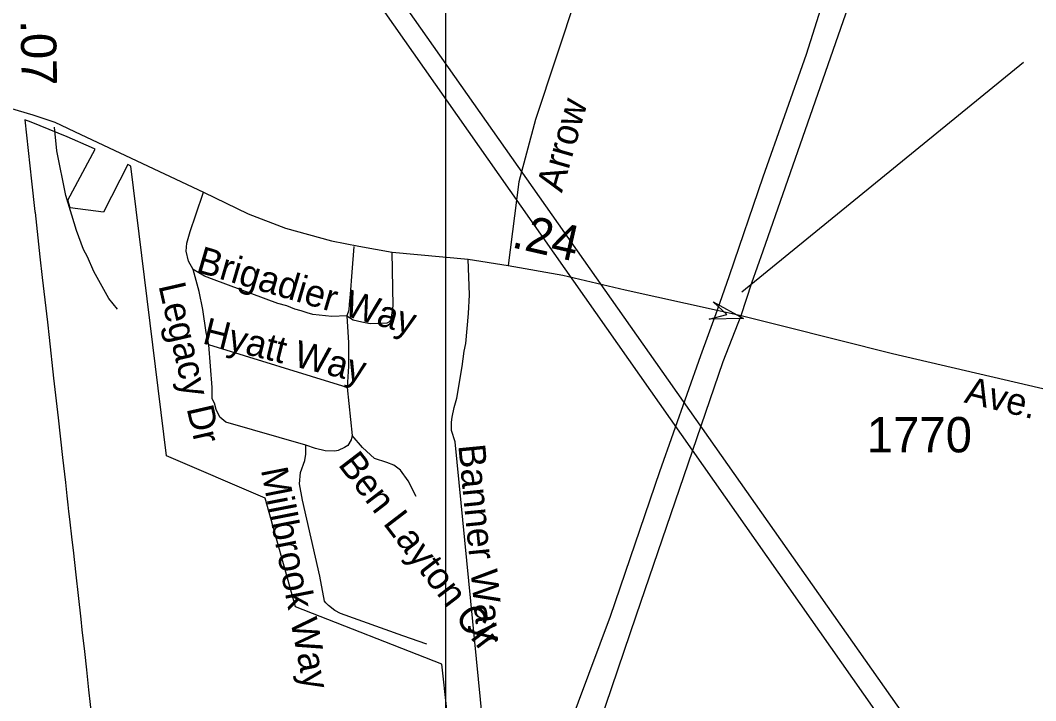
# Model space of a CAD drawing. Extents: x 2220236 to 2384410, y 720751 to 894131.
# Drawn here: x 2328303 to 2331894, y 808018 to 810423 of the extents above; entities that cross this region are included whole.
import ezdxf

# ---------------------------------------------------------------- set-up
doc = ezdxf.new("R2010")
doc.units = 0
for name, color, linetype in [('Exist Boundary Political City Limit New', 7, 'Continuous'), ('Exist Road Non-System Type 51', 7, 'Continuous'), ('Exist Road Non-System Type 51 Label', 7, 'Continuous'), ('Exist Road Primary Interstate Divided Center Attributed', 7, 'Continuous'), ('Exist Road Secondary Mileage Hundredths English Label', 7, 'Continuous'), ('Exist Road Secondary Structure Standard Bridge Attributed CELL', 7, 'Continuous'), ('Exist Road Secondary Type 51 Attributed', 7, 'Continuous'), ('Exist Road Secondary Type 51 Label', 7, 'Continuous'), ('Exist Road Secondary Type 51 Number Label', 7, 'Continuous'), ('Exist Utilities Electrical Transmission Line', 7, 'Continuous'), ('Map Preparation Boundary City Limit Buffer Line', 7, 'Continuous'), ('Map Preparation Inset Cut Line', 7, 'Continuous')]:
    doc.layers.add(name, color=color, linetype=linetype)

msp = doc.modelspace()

# ---------------------------------------------------------------- linework, layer by layer
at = {"layer": 'Exist Boundary Political City Limit New'}
msp.add_lwpolyline([(2329829.8, 807827.4), (2329793.8, 808146.9), (2329276, 808349.8), (2329169.8, 808733.6), (2328820.5, 808883.1), (2328694.2, 809907.8), (2328683.5, 809912.8), (2328598, 809744.7), (2328479.2, 809759.9), (2328471.8, 809786.8), (2328568.2, 809967.6), (2328555.5, 809973.7), (2328469.2, 810011.2), (2328342.2, 810062.9), (2328318.8, 810070.6), (2328343, 809854.6), (2328355.2, 809747.1), (2328355.5, 809744.1), (2328373, 809587.2), (2328381.2, 809513.7), (2328399.2, 809355.6), (2328405.2, 809301.8), (2328421.2, 809158.6), (2328437, 809017.6), (2328452.8, 808878), (2328462.8, 808789), (2328468, 808742.3), (2328471.8, 808710.1), (2328474.2, 808686.8), (2328477.5, 808659.3), (2328485.5, 808586.8), (2328489.8, 808549.9), (2328499.5, 808462.5), (2328507.5, 808390.3), (2328517, 808306.8), (2328521.2, 808269.1), (2328529.8, 808192.6), (2328537.2, 808127.1), (2328545, 808056.9), (2328556.8, 807952.8)], dxfattribs=at)
at = {"layer": 'Exist Road Non-System Type 51'}
for q in [(2328969.8, 809275.3), (2329477.1, 808954.9)]:
    msp.add_line((2329459.1, 809124.6), q, dxfattribs=at)
for points in [[(2330363.5, 811367.6), (2330406.4, 811281.6), (2330424.6, 811222), (2330434.5, 811164.1), (2330439.5, 811109.6), (2330429.6, 811025.2), (2330416.3, 810950.8), (2330125.4, 810072.6), (2330066.8, 809851.8), (2330028.2, 809556.4)], [(2328646.6, 809401.7), (2328616.2, 809439.3), (2328563.1, 809534.7), (2328540.6, 809586.4), (2328526.3, 809612.2), (2328501.6, 809680.1), (2328464.3, 809803.6), (2328432.5, 809961.4), (2328424.3, 810045.7)], [(2328914.9, 809542.5), (2328897.8, 809571.9), (2328889.5, 809606.6), (2328892.8, 809634.7), (2328904.4, 809676.1), (2328924.2, 809735.6), (2328950.7, 809815)], [(2329482.9, 809623.1), (2329476.3, 809532.2), (2329469.7, 809454.4), (2329466.4, 809419.7), (2329464.7, 809398.2), (2329458.4, 809378.4)], [(2329458.4, 809378.4), (2329480.5, 809364.7), (2329510.7, 809357), (2329540.7, 809351.4), (2329600.6, 809354), (2329610.7, 809358), (2329614.6, 809364), (2329622, 809414.1), (2329618.4, 809603.3)], [(2329873.6, 809253), (2329879.3, 809281), (2329888.2, 809387), (2329891.5, 809452.9), (2329886.7, 809579)], [(2329458.4, 809378.4), (2329404.5, 809375.8), (2329338.4, 809383.1), (2329318.3, 809388.9), (2329296.4, 809396.6), (2329274.3, 809402.3), (2329246.3, 809414.2), (2329214.1, 809421.7), (2328989.3, 809505.3), (2328955.1, 809518.9), (2328914.9, 809542.5)], [(2328969.8, 809275.3), (2328961.2, 809319.1), (2328948.5, 809400.8), (2328935.7, 809464.7), (2328914.9, 809542.5)], [(2329458.4, 809378.4), (2329463.5, 809282.4), (2329464.4, 809200.6), (2329459.1, 809124.6)], [(2329313.4, 808921), (2329030.6, 809002), (2329008.5, 809019.7), (2328996.1, 809047.7), (2328990, 809069.6), (2328981.8, 809085.5), (2328981.4, 809125.5), (2328969.8, 809275.3)], [(2329937.6, 807950.1), (2329841.1, 808932.7), (2329828.7, 808972.6), (2329828.2, 809002.6), (2329830.1, 809020.5), (2329837.7, 809054.6), (2329847.4, 809086.8), (2329866.2, 809198.8), (2329873.6, 809253)], [(2329477.1, 808954.9), (2329473.1, 808940.7), (2329461.3, 808920.6), (2329449.4, 808912.5), (2329427.6, 808902.2), (2329415.7, 808900.1), (2329381.6, 808901.7), (2329347.5, 808909.4), (2329313.4, 808921)], [(2329703.1, 808739.4), (2329674.7, 808795.1), (2329647.9, 808832.4), (2329624, 808850.4), (2329600, 808860.2), (2329555.8, 808873.6), (2329513.4, 808913.1), (2329477.1, 808954.9)], [(2329740.8, 808218), (2329656.5, 808248), (2329435.7, 808326.6), (2329415.7, 808336.4), (2329393.6, 808354.3), (2329383.4, 808364), (2329379.3, 808370.1), (2329362.3, 808457.8), (2329301.5, 808727), (2329291, 808784.8), (2329294.5, 808825), (2329310, 808867), (2329313.7, 808889.2), (2329313.4, 808921)]]:
    msp.add_lwpolyline(points, dxfattribs=at)
at = {"layer": 'Exist Road Primary Interstate Divided Center Attributed'}
for points in [[(2330852.3, 809379), (2330889.9, 809495.1), (2330930.2, 809608.4), (2331088.9, 810060.9), (2331250.2, 810524), (2331392.5, 810919.8), (2331465.9, 811120.8)], [(2331266, 810883.8), (2331082.4, 810301.9), (2330929, 809867.9), (2330810.7, 809520), (2330767.9, 809398)], [(2330767.9, 809398), (2330708.6, 809236.7), (2330564.4, 808826.8), (2330389.8, 808316.1), (2330199.4, 807808), (2330072.4, 807474.6), (2329892.6, 807030), (2329681.9, 806506.8)], [(2329846, 806471), (2329968, 806815.7), (2330224.5, 807561.9), (2330481, 808318.7), (2330789.3, 809217.1), (2330852.3, 809379)]]:
    msp.add_lwpolyline(points, dxfattribs=at)
at = {"layer": 'Exist Road Secondary Mileage Hundredths English Label'}
msp.add_line((2330855, 809463.5), (2331851.7, 810274.4), dxfattribs=at)
at = {"layer": 'Exist Road Secondary Structure Standard Bridge Attributed CELL'}
msp.add_lwpolyline([(2330754.2, 809427.3), (2330861, 809368.5), (2330739.1, 809366), (2330801.8, 809383.1)], close=True, dxfattribs=at)
at = {"layer": 'Exist Road Secondary Type 51 Attributed'}
for points in [[(2328232.7, 810123.4), (2328347.8, 810088.6), (2328425.9, 810062.2), (2328517.8, 810018.9), (2328950.7, 809815), (2329109.4, 809738.9), (2329241.6, 809688.4), (2329404.2, 809643), (2329500.3, 809625), (2329618.4, 809603.3), (2329886.7, 809579), (2330028.2, 809556.4), (2330222.5, 809522.6), (2330442.1, 809469.8), (2330767.9, 809398)], [(2330767.9, 809398), (2330852.3, 809379)], [(2330852.3, 809379), (2330999.1, 809343.1), (2331387.4, 809244.8), (2332041.3, 809092.9), (2332207.6, 809053.8), (2332514.3, 808968.3), (2332607.2, 808936.6), (2332732.4, 808885.9), (2332878.1, 808825.7), (2333396.2, 808608.8), (2333927.1, 808388.6), (2334052.4, 808325.7)]]:
    msp.add_lwpolyline(points, dxfattribs=at)
at = {"layer": 'Exist Utilities Electrical Transmission Line'}
for points in [[(2319853.3, 820695.9), (2326592.3, 814719.1), (2333025.8, 805564.5)], [(2333024.4, 805702.5), (2331824.6, 807406.8), (2329674.8, 810458.2), (2329041.4, 811359.1), (2328249.6, 812486.1), (2327790.8, 813138.8), (2326970.6, 814303.4), (2326633.7, 814783.6), (2326625.6, 814795.5), (2319961.3, 820697.1)]]:
    msp.add_lwpolyline(points, dxfattribs=at)
at = {"layer": 'Map Preparation Boundary City Limit Buffer Line'}
msp.add_lwpolyline([(2329829.8, 807827.4), (2329793.8, 808146.9), (2329276, 808349.8), (2329169.8, 808733.6), (2328820.5, 808883.1), (2328694.2, 809907.8), (2328683.5, 809912.8), (2328598, 809744.7), (2328479.2, 809759.9), (2328471.8, 809786.8), (2328568.2, 809967.6), (2328555.5, 809973.7), (2328469.2, 810011.2), (2328342.2, 810062.9), (2328318.8, 810070.6), (2328343, 809854.6), (2328355.2, 809747.1), (2328355.5, 809744.1), (2328373, 809587.2), (2328381.2, 809513.7), (2328399.2, 809355.6), (2328405.2, 809301.8), (2328421.2, 809158.6), (2328437, 809017.6), (2328452.8, 808878), (2328462.8, 808789), (2328468, 808742.3), (2328471.8, 808710.1), (2328474.2, 808686.8), (2328477.5, 808659.3), (2328485.5, 808586.8), (2328489.8, 808549.9), (2328499.5, 808462.5), (2328507.5, 808390.3), (2328517, 808306.8), (2328521.2, 808269.1), (2328529.8, 808192.6), (2328537.2, 808127.1), (2328545, 808056.9), (2328556.8, 807952.8)], dxfattribs=at)
at = {"layer": 'Map Preparation Inset Cut Line'}
msp.add_lwpolyline([(2329807.7, 816974.9), (2370566.3, 816974.8), (2370566.3, 785046.7), (2329807.6, 785046.7), (2329807.7, 816974.9)], dxfattribs=at)
msp.add_lwpolyline([(2329807.7, 816974.9), (2370566.3, 816974.8), (2370566.3, 785046.7), (2329807.6, 785046.7), (2329807.7, 816974.9)], dxfattribs=at)

# ---------------------------------------------------------------- texts
at = {"layer": 'Exist Road Non-System Type 51 Label'}
for s, rotation, p in [('Arrow', 74.0656, (2330218.7, 809811)), ('Brigadier Way', 343.6032, (2328921.5, 809534.4)), ('Legacy Dr', 282.9386, (2328791.6, 809485.1)), ('Hyatt Way', 345.9572, (2328943.8, 809281.4)), ('Ben Layton Cir', 307.4848, (2329424.7, 808852.1)), ('Banner Way', 275.6035, (2329852.1, 808920.8)), ('Millbrook Way', 281.0566, (2329153.9, 808834.5))]:
    msp.add_text(s, height=95, rotation=rotation, dxfattribs=at).set_placement(p)
at = {"layer": 'Exist Road Secondary Mileage Hundredths English Label'}
for s, rotation, p in [('.07', 271.1077, (2328304.2, 810423.4)), ('.24', 347.1758, (2330036.8, 809621.3))]:
    msp.add_text(s, height=125, rotation=rotation, dxfattribs=at).set_placement(p)
at = {"layer": 'Exist Road Secondary Type 51 Label'}
msp.add_text('Ave.', height=95, rotation=346.3875, dxfattribs=at).set_placement((2331638.4, 809072.9))
at = {"layer": 'Exist Road Secondary Type 51 Number Label'}
msp.add_text('1770', height=125, dxfattribs=at).set_placement((2331297.1, 808895.8))

doc.saveas('drawing.dxf')
